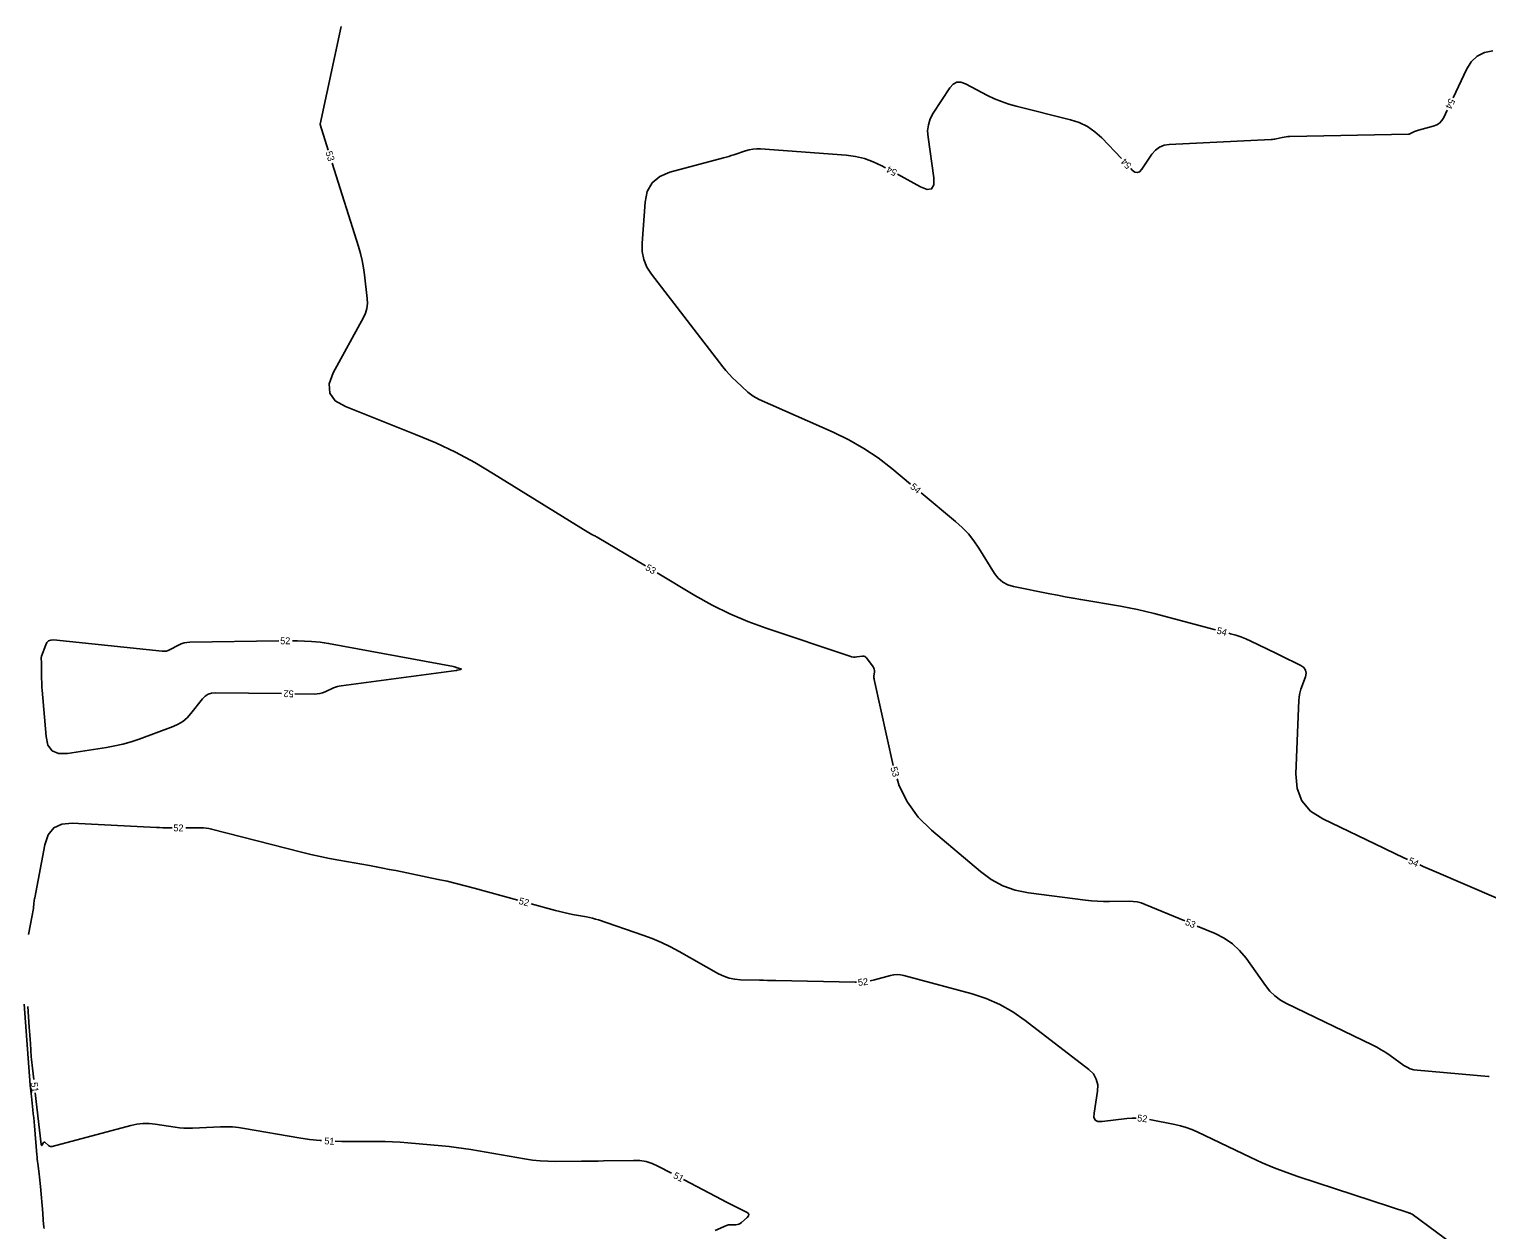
# Model space of a CAD drawing. Extents: x 2384780 to 2405861, y 547869 to 573706.
# Drawn here: x 2393194.6 to 2393622.6, y 553195.3 to 553547.9 of the extents above; entities that cross this region are included whole.
import ezdxf

# ---------------------------------------------------------------- set-up
doc = ezdxf.new("R2010")
doc.units = 0
doc.layers.add('Old_Level_60', color=7, linetype='Continuous')
doc.layers.add('Old_Level_61', color=7, linetype='Continuous')

msp = doc.modelspace()

# ---------------------------------------------------------------- linework, layer by layer
at = {"layer": 'Old_Level_60'}
for points in [[(2393286.17225, 553548.714), (2393280.02025, 553520.009), (2393280.0195, 553520.0045), (2393280.0195, 553520), (2393280.02025, 553519.99575), (2393280.0215, 553519.99125), (2393280.02675, 553519.97725), (2393280.02775, 553519.974), (2393280.02875, 553519.971), (2393280.03, 553519.968), (2393280.031, 553519.96475), (2393282.39175, 553512.4085)], [(2393624.3905, 553541.5725), (2393621.858, 553541.04075), (2393619.7155, 553539.9525), (2393617.96275, 553538.3085), (2393616.6005, 553536.10825), (2393612.6605, 553527.7445)], [(2393515.26575, 553509.89525), (2393509.5245, 553515.96525), (2393507.518, 553517.814), (2393505.315, 553519.32575), (2393502.915, 553520.5005), (2393500.31825, 553521.338), (2393484.378, 553525.29525), (2393482.21275, 553525.90125), (2393480.0945, 553526.63175), (2393478.02375, 553527.48725), (2393476, 553528.4675), (2393469.46675, 553531.8735), (2393468.13375, 553532.347), (2393466.93525, 553532.30725), (2393465.87075, 553531.75475), (2393464.94075, 553530.689), (2393460.05725, 553523.20675), (2393459.1745, 553521.56675), (2393458.6195, 553519.8535), (2393458.39225, 553518.067), (2393458.4925, 553516.20725), (2393460.15775, 553504.25225), (2393460.186, 553502.165), (2393459.55675, 553501.02725), (2393458.2705, 553500.839), (2393456.32675, 553501.6), (2393449.5275, 553505.29725)], [(2393610.95575, 553524.126), (2393609.95575, 553522.00325), (2393609.409, 553521.09175), (2393608.7125, 553520.36025), (2393607.86625, 553519.80925), (2393606.87025, 553519.43825), (2393602.48975, 553518.2895), (2393602.1845, 553518.19975), (2393601.88625, 553518.09225), (2393601.595, 553517.96725), (2393601.31075, 553517.82425), (2393600.39325, 553517.32875), (2393600.19325, 553517.23525), (2393599.9865, 553517.16725), (2393599.77325, 553517.12475), (2393599.55325, 553517.1075), (2393564.72475, 553516.40925), (2393564.1705, 553516.384), (2393563.62, 553516.3305), (2393563.07275, 553516.24875), (2393562.529, 553516.13875), (2393560.75875, 553515.7335), (2393560.37825, 553515.655), (2393559.99525, 553515.59375), (2393559.61, 553515.5495), (2393559.2225, 553515.52225), (2393529.341, 553514.07875), (2393527.79975, 553513.8405), (2393526.4385, 553513.28325), (2393525.257, 553512.407), (2393524.25525, 553511.21175), (2393521.2765, 553506.7865), (2393520.62, 553506.0605), (2393519.9265, 553505.77925), (2393519.196, 553505.94275), (2393518.429, 553506.55075), (2393518.0145, 553506.989)], [(2393446.0135, 553507.208), (2393444.898, 553507.8145), (2393442.40775, 553509.00575), (2393439.8345, 553509.9155), (2393437.1785, 553510.544), (2393434.44, 553510.891), (2393409.31125, 553512.75825), (2393408.2005, 553512.78575), (2393407.104, 553512.7025), (2393406.0215, 553512.50825), (2393404.953, 553512.20325), (2393401.486, 553511.02525), (2393400.741, 553510.779), (2393399.9925, 553510.545), (2393399.24025, 553510.32325), (2393398.4845, 553510.1135), (2393382.703, 553505.8765), (2393379.71125, 553504.6455), (2393377.49975, 553502.7685), (2393376.06825, 553500.24575), (2393375.41675, 553497.077), (2393374.52175, 553485.123), (2393374.55025, 553482.62775), (2393375.01925, 553480.26425), (2393375.92875, 553478.03325), (2393377.27875, 553475.93425)], [(2393283.58475, 553508.5905), (2393291.2415, 553484.084), (2393291.8305, 553482.03175), (2393292.322, 553479.9585), (2393292.716, 553477.86475), (2393293.01225, 553475.75), (2393293.82025, 553468.80825), (2393293.88225, 553467.3425), (2393293.7215, 553465.91975), (2393293.338, 553464.5405), (2393292.732, 553463.20425), (2393283.86825, 553446.96125), (2393282.66725, 553443.73325), (2393282.8625, 553441.01025), (2393284.45425, 553438.7925), (2393287.44275, 553437.07975)], [(2393377.27875, 553475.93425), (2393398.2355, 553448.80575), (2393399.14, 553447.684), (2393400.0895, 553446.60325), (2393401.0835, 553445.56375), (2393402.12225, 553444.565), (2393405.5885, 553441.3695), (2393406.354, 553440.71925), (2393407.1645, 553440.13775), (2393408.0205, 553439.62525), (2393408.9215, 553439.18175), (2393430.6765, 553429.545), (2393435.24625, 553427.3315), (2393439.63175, 553424.82075), (2393443.8335, 553422.01275), (2393447.851, 553418.90775), (2393453.38375, 553414.3215)], [(2393287.44275, 553437.07975), (2393308.021, 553428.92925), (2393313.946, 553426.42875), (2393319.74175, 553423.672), (2393325.40875, 553420.65875), (2393330.9465, 553417.389), (2393358.656, 553400.18625), (2393358.80675, 553400.0945), (2393358.95925, 553400.00575), (2393359.1135, 553399.9195), (2393359.26925, 553399.83625), (2393359.78075, 553399.569), (2393359.8905, 553399.512), (2393360.00025, 553399.455), (2393360.11025, 553399.39875), (2393360.2205, 553399.3425), (2393360.84175, 553399.02725), (2393360.97425, 553398.9585), (2393361.1055, 553398.88775), (2393361.2355, 553398.8145), (2393361.36425, 553398.73925), (2393375.5205, 553390.29875)], [(2393456.4635, 553411.769), (2393466.574, 553403.3885), (2393468.53775, 553401.624), (2393470.3405, 553399.7195), (2393471.98225, 553397.6745), (2393473.4635, 553395.4895), (2393478.039, 553388.12225), (2393479.12475, 553386.6955), (2393480.421, 553385.57225), (2393481.9275, 553384.7525), (2393483.64475, 553384.2365), (2393494.24675, 553382.1175), (2393496.52025, 553381.67175), (2393498.79675, 553381.24275), (2393501.07625, 553380.8305), (2393503.359, 553380.43475), (2393515.00775, 553378.4595), (2393517.49775, 553378.00825), (2393519.97575, 553377.501), (2393522.44175, 553376.93825), (2393524.8955, 553376.3195), (2393542.91825, 553371.558)], [(2393378.956, 553388.25025), (2393390.06275, 553381.628), (2393395.09575, 553378.806), (2393400.258, 553376.2645), (2393405.549, 553374.0035), (2393410.96875, 553372.02325), (2393435.5775, 553363.76775), (2393436.073, 553363.63125), (2393436.57425, 553363.55225), (2393437.08125, 553363.531), (2393437.594, 553363.56725), (2393439.27825, 553363.77975), (2393439.621, 553363.78325), (2393439.92775, 553363.702), (2393440.1985, 553363.53625), (2393440.433, 553363.28625), (2393442.40425, 553360.62325), (2393442.6005, 553360.3025), (2393442.728, 553359.96325), (2393442.7865, 553359.60575), (2393442.77625, 553359.22975), (2393442.63025, 553357.97175), (2393442.61, 553357.70275), (2393442.61275, 553357.43475), (2393442.63775, 553357.16825), (2393442.6855, 553356.9025), (2393448.3045, 553331.64875)], [(2393546.7855, 553370.53625), (2393547.3445, 553370.3885), (2393548.872, 553369.94625), (2393550.37325, 553369.43325), (2393551.8485, 553368.84975), (2393553.29775, 553368.19525), (2393557.98925, 553365.9425), (2393558.994, 553365.45825), (2393559.99725, 553364.9715), (2393560.9995, 553364.482), (2393562.00025, 553363.98975), (2393567.9555, 553361.05025), (2393568.83725, 553360.45075), (2393569.35475, 553359.70275), (2393569.50825, 553358.80625), (2393569.29725, 553357.761), (2393568.0135, 553354.104), (2393567.7685, 553353.3145), (2393567.5835, 553352.5135), (2393567.45875, 553351.701), (2393567.394, 553350.877), (2393566.49125, 553329.263), (2393566.84425, 553324.9595), (2393568.2905, 553321.31225), (2393570.8295, 553318.321), (2393574.4615, 553315.98575), (2393592.3385, 553307.39925), (2393596.17825, 553305.57925), (2393599.30175, 553304.1385)], [(2393267.9095, 553368.28625), (2393241.74525, 553367.89175), (2393240.88525, 553367.82925), (2393240.05075, 553367.6675), (2393239.24175, 553367.40725), (2393238.458, 553367.048), (2393235.93925, 553365.7125), (2393235.391, 553365.47), (2393234.82575, 553365.31475), (2393234.2435, 553365.2465), (2393233.6445, 553365.26575), (2393201.70475, 553368.561), (2393200.92575, 553368.53725), (2393200.2865, 553368.29075), (2393199.7875, 553367.82175), (2393199.4285, 553367.13), (2393198.21975, 553363.77175), (2393198.16, 553363.5755), (2393198.12075, 553363.37625), (2393198.10225, 553363.17425), (2393198.10425, 553362.969)], [(2393272.61975, 553352.7415), (2393278.33675, 553352.6665), (2393279.159, 553352.7005), (2393279.962, 553352.82425), (2393280.746, 553353.0375), (2393281.51075, 553353.3405), (2393283.9785, 553354.47675), (2393284.5135, 553354.6995), (2393285.0605, 553354.88025), (2393285.6195, 553355.01925), (2393286.1905, 553355.11675), (2393319.90175, 553359.58075), (2393319.95075, 553359.588), (2393319.99925, 553359.597), (2393320.0475, 553359.60775), (2393320.0955, 553359.62), (2393320.25175, 553359.663), (2393320.285, 553359.672), (2393320.31875, 553359.681), (2393320.35225, 553359.68925), (2393320.386, 553359.6975), (2393321.277, 553359.90925), (2393321.42025, 553359.9555), (2393321.46875, 553360.0035), (2393321.422, 553360.053), (2393321.2805, 553360.1045), (2393320.21375, 553360.39875), (2393320.107, 553360.429), (2393320.001, 553360.461), (2393319.8955, 553360.49475), (2393319.7905, 553360.53), (2393319.44825, 553360.648), (2393319.3745, 553360.67175), (2393319.3, 553360.693), (2393319.225, 553360.71125), (2393319.149, 553360.72675), (2393282.46325, 553367.53), (2393281.229, 553367.7365), (2393279.99, 553367.89925), (2393278.746, 553368.0185), (2393277.49725, 553368.09375), (2393273.40925, 553368.268), (2393272.533, 553368.29925), (2393271.909, 553368.31225)], [(2393198.10425, 553362.969), (2393198.1615, 553362.00475), (2393198.17725, 553361.7095), (2393198.189, 553361.41425), (2393198.197, 553361.11875), (2393198.20125, 553360.823), (2393198.2305, 553357.03825), (2393198.2445, 553356.2275), (2393198.27375, 553355.4175), (2393198.31825, 553354.60825), (2393198.37825, 553353.7995), (2393199.5155, 553340.1915), (2393200.0905, 553337.6955), (2393201.32725, 553336.0395), (2393203.2265, 553335.2235), (2393205.78775, 553335.24775), (2393217.26275, 553337.00975), (2393219.70625, 553337.44725), (2393222.11925, 553338.00375), (2393224.5015, 553338.68), (2393226.853, 553339.47525), (2393236.84775, 553343.1335), (2393238.35675, 553343.80325), (2393239.731, 553344.65825), (2393240.971, 553345.69875), (2393242.0765, 553346.9245), (2393245.46825, 553351.232), (2393246.251, 553352.03775), (2393247.14575, 553352.609), (2393248.1525, 553352.9455), (2393249.27125, 553353.04725), (2393268.62, 553352.794)], [(2393449.42775, 553327.81125), (2393450.05125, 553325.76875), (2393452.44275, 553320.93375), (2393455.6075, 553316.5655), (2393459.54575, 553312.664), (2393473.86375, 553300.52025), (2393477.04725, 553298.18025), (2393480.4615, 553296.3645), (2393484.10675, 553295.07325), (2393487.9825, 553294.30625), (2393504.7625, 553292.18425), (2393506.51175, 553291.99325), (2393508.2645, 553291.86225), (2393510.02075, 553291.791), (2393511.78025, 553291.77975), (2393517.534, 553291.84075), (2393518.75525, 553291.79275), (2393519.95225, 553291.6225), (2393521.12575, 553291.33025), (2393522.27525, 553290.91575), (2393533.86075, 553286.072)], [(2393194.39325, 553282.07175), (2393195.498, 553287.664), (2393195.593, 553288.176), (2393195.676, 553288.68975), (2393195.747, 553289.20525), (2393195.806, 553289.7225), (2393195.979, 553291.4155), (2393196.02, 553291.77775), (2393196.06875, 553292.13875), (2393196.125, 553292.49875), (2393196.189, 553292.8575), (2393199.14225, 553308.4485), (2393200.1205, 553311.34975), (2393201.7895, 553313.372), (2393204.149, 553314.51475), (2393207.1995, 553314.77825), (2393231.94875, 553313.495), (2393232.877, 553313.45225), (2393233.8055, 553313.42), (2393234.73425, 553313.39875), (2393235.66325, 553313.388), (2393236.5525, 553313.38275)], [(2393240.5525, 553313.369), (2393240.6505, 553313.3695), (2393241.301, 553313.3735), (2393244.99825, 553313.404), (2393245.7875, 553313.38525), (2393246.5705, 553313.3155), (2393247.34725, 553313.19525), (2393248.118, 553313.024), (2393274.5715, 553306.25), (2393277.29125, 553305.58075), (2393280.0225, 553304.96325), (2393282.7645, 553304.39775), (2393285.518, 553303.88375), (2393294.53075, 553302.28975), (2393296.46075, 553301.9415), (2393298.38825, 553301.5795), (2393300.313, 553301.204), (2393302.23525, 553300.81525), (2393314.6705, 553298.2535), (2393317.33, 553297.6825), (2393319.97875, 553297.0675), (2393322.617, 553296.4085), (2393325.2445, 553295.7055), (2393338.0845, 553292.15475)], [(2393602.9475, 553302.493), (2393603.913, 553302.06), (2393607.80775, 553300.3605), (2393625.35425, 553292.8125), (2393626.976, 553292.1625), (2393628.62425, 553291.59575), (2393630.299, 553291.113), (2393632, 553290.71375), (2393637.6, 553289.5465), (2393638.803, 553289.319), (2393640.012, 553289.137), (2393641.227, 553289.0005), (2393642.44775, 553288.90975), (2393670.59425, 553287.341), (2393671.68625, 553287.26725), (2393672.77575, 553287.16825), (2393673.8625, 553287.044), (2393674.94675, 553286.89425), (2393678.484, 553286.3635), (2393679.243, 553286.264), (2393680.00425, 553286.193), (2393680.7675, 553286.15025), (2393681.533, 553286.136), (2393700.326, 553286.136)], [(2393341.93975, 553291.0885), (2393349.1015, 553289.108), (2393350.34225, 553288.78025), (2393351.5895, 553288.481), (2393352.84325, 553288.2105), (2393354.1035, 553287.9685), (2393358.231, 553287.22525), (2393359.11125, 553287.04975), (2393359.98325, 553286.84175), (2393360.84675, 553286.60125), (2393361.70175, 553286.32825), (2393374.7315, 553281.8985), (2393377.49525, 553280.88625), (2393380.20275, 553279.74825), (2393382.8535, 553278.48425), (2393385.448, 553277.09425), (2393397.024, 553270.5405), (2393398.53975, 553269.79875), (2393400.11075, 553269.258), (2393401.73725, 553268.9185), (2393403.419, 553268.78025), (2393409.003, 553268.65675), (2393410.19975, 553268.63025), (2393411.39625, 553268.60375), (2393412.59275, 553268.57725), (2393413.7895, 553268.55075), (2393437.0695, 553268.036), (2393437.54375, 553268.0425)], [(2393537.55125, 553284.52925), (2393542.824, 553282.32475), (2393545.4745, 553281.00025), (2393547.8655, 553279.35175), (2393549.99725, 553277.37925), (2393551.86925, 553275.08275), (2393557.56075, 553267.051), (2393558.8655, 553265.4305), (2393560.34025, 553264.01125), (2393561.98525, 553262.7935), (2393563.80025, 553261.77675), (2393588.87725, 553249.68725), (2393590.2465, 553248.991), (2393591.58225, 553248.2385), (2393592.885, 553247.42975), (2393594.15425, 553246.56475), (2393598.24625, 553243.64725), (2393599.1475, 553243.08825), (2393600.098, 553242.66175), (2393601.09725, 553242.36775), (2393602.14525, 553242.20625), (2393623.037, 553240.34825), (2393623.30675, 553240.324)], [(2393441.516, 553268.44275), (2393442.82425, 553268.7555), (2393447.43725, 553270.03675), (2393448.42575, 553270.24325), (2393449.41475, 553270.314), (2393450.40425, 553270.24875), (2393451.394, 553270.0475), (2393471.41825, 553264.60225), (2393475.61275, 553263.24175), (2393479.615, 553261.494), (2393483.4245, 553259.35875), (2393487.0415, 553256.83625), (2393505.69525, 553242.446), (2393507.04375, 553241.1285), (2393507.919, 553239.62225), (2393508.32075, 553237.92725), (2393508.24925, 553236.04325), (2393507.24225, 553229.58025), (2393507.22725, 553228.3895), (2393507.61425, 553227.587), (2393508.403, 553227.17275), (2393509.5935, 553227.1465), (2393516.879, 553228.02625), (2393518.438, 553228.154), (2393519.576, 553228.158)], [(2393194.1505, 553260.961), (2393194.57475, 553254.87275), (2393194.65875, 553253.6765), (2393194.744, 553252.4805), (2393194.8305, 553251.28475), (2393194.918, 553250.089), (2393195.2065, 553246.18275), (2393195.27275, 553245.34625), (2393195.34775, 553244.5105), (2393195.4315, 553243.6755), (2393195.52425, 553242.8415), (2393195.90925, 553239.53425)], [(2393196.37175, 553235.56125), (2393198.14025, 553220.36725), (2393198.17875, 553220.188), (2393198.239, 553220.1185), (2393198.3215, 553220.15925), (2393198.426, 553220.31), (2393198.8035, 553220.98225), (2393198.88975, 553221.09475), (2393198.9865, 553221.1435), (2393199.094, 553221.129), (2393199.21225, 553221.051), (2393200.2945, 553220.0895), (2393200.535, 553219.91925), (2393200.79225, 553219.8205), (2393201.06675, 553219.793), (2393201.358, 553219.83675), (2393224.44425, 553225.967), (2393226.21275, 553226.34325), (2393227.99175, 553226.53525), (2393229.78125, 553226.54325), (2393231.58075, 553226.367), (2393237.4765, 553225.49075), (2393238.7415, 553225.33325), (2393240.0095, 553225.23675), (2393241.28075, 553225.201), (2393242.55525, 553225.226), (2393250.784, 553225.58275), (2393252.5445, 553225.61225), (2393254.29875, 553225.54775), (2393256.04725, 553225.389), (2393257.7895, 553225.13625), (2393273.73975, 553222.38775), (2393276.88975, 553221.91375), (2393280.0515, 553221.575), (2393280.39, 553221.5535)], [(2393523.545, 553227.71675), (2393530.995, 553226.27325), (2393532.67175, 553225.893), (2393534.3145, 553225.40875), (2393535.92275, 553224.8205), (2393537.49675, 553224.12825), (2393553.249, 553216.5975), (2393556.64675, 553215.039), (2393560.089, 553213.59125), (2393563.5755, 553212.25425), (2393567.10675, 553211.02775), (2393599.6415, 553200.3045), (2393599.682, 553200.292), (2393599.72275, 553200.281), (2393599.76375, 553200.27125), (2393599.80525, 553200.263), (2393599.9415, 553200.23825), (2393599.9705, 553200.23225), (2393599.999, 553200.22475), (2393600.02725, 553200.2155), (2393600.05475, 553200.205), (2393600.3995, 553200.0615), (2393600.47225, 553200.02875), (2393600.5425, 553199.9915), (2393600.6105, 553199.9505), (2393600.676, 553199.905), (2393614.9735, 553189.35425)], [(2393284.38375, 553221.34725), (2393286.41, 553221.30425), (2393296.833, 553221.30425), (2393299.0655, 553221.279), (2393301.2955, 553221.20375), (2393303.5235, 553221.078), (2393305.749, 553220.90225), (2393315.72475, 553220.001), (2393317.8595, 553219.78675), (2393319.989, 553219.53025), (2393322.11275, 553219.2315), (2393324.23125, 553218.89025), (2393340.04175, 553216.18325), (2393342.32325, 553215.844), (2393344.613, 553215.60625), (2393346.91125, 553215.4695), (2393349.2175, 553215.43425), (2393356.76525, 553215.48475), (2393358.3825, 553215.49825), (2393359.99975, 553215.51725), (2393361.617, 553215.5415), (2393363.23425, 553215.57125), (2393372.04675, 553215.748), (2393373.90825, 553215.6715), (2393375.716, 553215.36625), (2393377.4695, 553214.83225), (2393379.16925, 553214.06925), (2393383.1925, 553211.9595)], [(2393386.735, 553210.102), (2393398.01875, 553204.18475), (2393398.98275, 553203.68225), (2393399.94925, 553203.185), (2393400.91825, 553202.6925), (2393401.88975, 553202.205), (2393405.1955, 553200.557), (2393405.6715, 553200.23), (2393405.8655, 553199.86425), (2393405.7775, 553199.45975), (2393405.40725, 553199.0165), (2393403.70675, 553197.4775), (2393403.3495, 553197.20625), (2393402.96225, 553197.01275), (2393402.5455, 553196.8965), (2393402.0985, 553196.85775), (2393400.59025, 553196.85775), (2393400.2705, 553196.84175), (2393399.95725, 553196.79325), (2393399.651, 553196.71275), (2393399.35125, 553196.59975), (2393395.95125, 553195.1205)]]:
    msp.add_lwpolyline(points, dxfattribs=at)
at = {"layer": 'Old_Level_61'}
msp.add_lwpolyline([(2393198.94175, 553195.75425), (2393198.91, 553196.09625), (2393198.722, 553198.1675), (2393198.53925, 553200.2395), (2393197.86175, 553208.042), (2393197.7765, 553208.97525), (2393197.68275, 553209.9075), (2393197.5805, 553210.839), (2393197.47, 553211.7695), (2393197.095, 553214.808), (2393197.018, 553215.4595), (2393196.94775, 553216.1115), (2393196.88375, 553216.76425), (2393196.82675, 553217.41775), (2393196.1315, 553225.853), (2393196.0285, 553227.04325), (2393195.91525, 553228.2325), (2393195.79225, 553229.42075), (2393195.659, 553230.60775), (2393195.20775, 553234.4845), (2393195.1155, 553235.31575), (2393195.032, 553236.1475), (2393194.95725, 553236.9805), (2393194.89125, 553237.814), (2393193.136, 553261.58675)], dxfattribs=at)

# ---------------------------------------------------------------- texts
at = {"layer": 'Old_Level_60'}
for s, rotation, p in [('54', 244.7756083, (2393611.56125, 553527.75775)), ('53', 287.3507778, (2393281.543, 553511.772)), ('54', 151.4636861, (2393449.60425, 553506.39375)), ('54', 133.4054556, (2393518.42725, 553508.008)), ('54', 320.3453139, (2393453.097, 553413.26025)), ('53', 329.1948806, (2393375.31275, 553389.25825)), ('54', 345.2010306, (2393543.10425, 553370.4745)), ('52', 0.3713111, (2393268.286, 553367.306)), ('52', 179.2495694, (2393272.2625, 553353.74625)), ('53', 286.3180528, (2393447.422, 553331.02225)), ('52', 359.8036111, (2393236.91925, 553312.37675)), ('54', 335.7111583, (2393599.30475, 553303.0355)), ('52', 344.5418444, (2393338.17475, 553291.09225)), ('53', 337.3112722, (2393533.80225, 553285.01275)), ('52', 5.7529556, (2393438.0185, 553266.987)), ('51', 276.6398778, (2393195.016, 553238.55825)), ('52', 353.6562722, (2393519.841, 553227.225)), ('51', 357.0449528, (2393281.202, 553220.4855)), ('51', 332.3276889, (2393383.49525, 553210.67175))]:
    msp.add_text(s, height=2, rotation=rotation, dxfattribs=at).set_placement(p)

doc.saveas('drawing.dxf')
